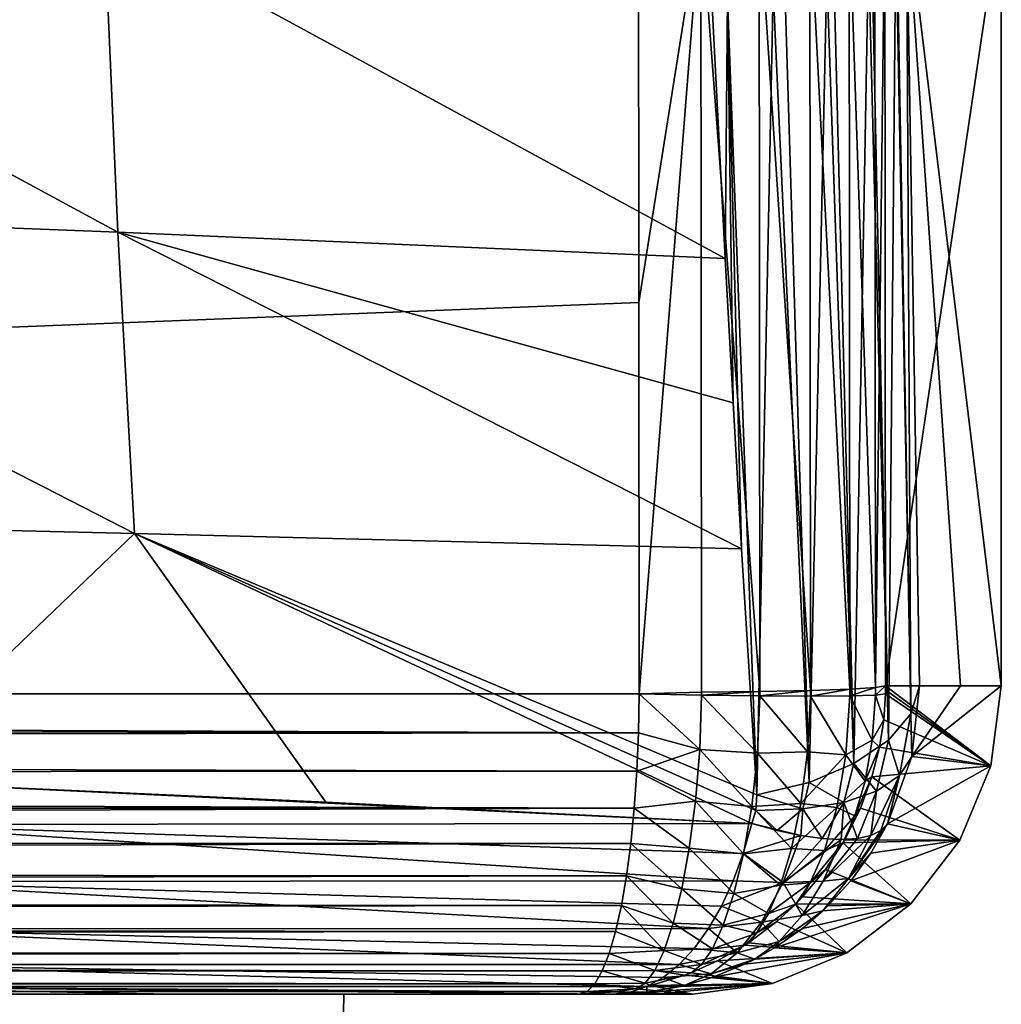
# Model space of a CAD drawing. Header units: metres. Extents: x -109 to 109, y -63 to 140.
# Tile 222 of 480: x 21.22 to 26, y -0.05 to 4.74. Entities that reach past the tile are written whole.
import ezdxf

# ---------------------------------------------------------------- set-up
doc = ezdxf.new("R2010")
doc.units = ezdxf.units.M
doc.layers.add('solid_502308_SW0001', color=7, linetype='CONTINUOUS')

msp = doc.modelspace()

# ---------------------------------------------------------------- linework, layer by layer
at = {"layer": 'solid_502308_SW0001'}
for points in [[(6.106048, 21.457977, -17.78966), (24.23427, 5.269184, -17.373793), (-24.237686, 1.46148, -17.275978)], [(21.701002, 3.708484, 14.531269), (21.634268, 5.224802, 15.053389), (18.628225, 5.374856, 15.664729)], [(18.693966, 3.825813, 15.268251), (21.701002, 3.708484, 14.531269), (18.628225, 5.374856, 15.664729)], [(24.825552, 1.473361, -17.12237), (24.538109, 5.27046, -17.334709), (24.822412, 5.273666, -17.219843)], [(25.071276, 1.478206, -16.939499), (24.822412, 5.273666, -17.219843), (25.06831, 5.278592, -17.036697)], [(25.071276, 1.478206, -16.939499), (24.825552, 1.473361, -17.12237), (24.822412, 5.273666, -17.219843)], [(25.262672, 1.484462, -16.700388), (25.06831, 5.278592, -17.036697), (25.259743, 5.284915, -16.797228)], [(25.262672, 1.484462, -16.700388), (25.071276, 1.478206, -16.939499), (25.06831, 5.278592, -17.036697)], [(25.38727, 1.491705, -16.420624), (25.259743, 5.284915, -16.797228), (25.384212, 5.292223, -16.517075)], [(25.38727, 1.491705, -16.420624), (25.262672, 1.484462, -16.700388), (25.259743, 5.284915, -16.797228)], [(25.38727, 1.491705, -16.420624), (25.384212, 5.292223, -16.517075), (25.43354, 5.3, -16.216068)], [(25.38727, 1.491705, -16.420624), (25.43354, 5.3, -16.216068), (25.436949, 1.5, -16.11845)], [(25.43354, 5.3, -16.216068), (25.999817, 5.3), (25.436949, 1.5, -16.11845)], [(25.436949, 1.5, -16.11845), (25.999817, 5.3), (25.999817, 1.5)], [(25.490772, 5.18274, 13.49999), (25.559649, 1.363933, 11.626788), (25.537907, 5.3, 13.227395)], [(25.537907, 5.3, 13.227395), (25.80114, 1.5, 5.689363), (25.999817, 1.5)], [(25.999817, 5.3), (25.537907, 5.3, 13.227395), (25.999817, 1.5)], [(25.537907, 5.3, 13.227395), (25.602465, 1.5, 11.378668), (25.80114, 1.5, 5.689363)], [(25.559649, 1.363933, 11.626788), (25.602465, 1.5, 11.378668), (25.537907, 5.3, 13.227395)], [(24.23427, 5.269184, -17.373793), (24.235979, 3.365574, -17.32489), (-24.237686, 1.46148, -17.275978)], [(24.656395, 3.581079, 13.690994), (24.591894, 4.84202, 14.265795), (21.634268, 5.224802, 15.053389)], [(21.701002, 3.708484, 14.531269), (24.656395, 3.581079, 13.690994), (21.634268, 5.224802, 15.053389)], [(24.538109, 5.27046, -17.334709), (24.235979, 3.365574, -17.32489), (24.23427, 5.269184, -17.373793)], [(24.538109, 5.27046, -17.334709), (24.237686, 1.46148, -17.275978), (24.235979, 3.365574, -17.32489)], [(24.541515, 1.470241, -17.237087), (24.237686, 1.46148, -17.275978), (24.538109, 5.27046, -17.334709)], [(24.825552, 1.473361, -17.12237), (24.541515, 1.470241, -17.237087), (24.538109, 5.27046, -17.334709)], [(25.490772, 5.18274, 13.49999), (25.485893, 5.176257, 13.514983), (25.559649, 1.363933, 11.626788)], [(25.485893, 5.176257, 13.514983), (25.370605, 5.072309, 13.754066), (25.451145, 1.235305, 11.858072)], [(25.485893, 5.176257, 13.514983), (25.451145, 1.235305, 11.858072), (25.559649, 1.363933, 11.626788)], [(25.353607, 5.06117, 13.779525), (25.185089, 4.976297, 13.972138), (25.283083, 1.121728, 12.059771)], [(25.353607, 5.06117, 13.779525), (25.283083, 1.121728, 12.059771), (25.451145, 1.235305, 11.858072)], [(25.370605, 5.072309, 13.754066), (25.353607, 5.06117, 13.779525), (25.451145, 1.235305, 11.858072)], [(25.150326, 4.962789, 14.002517), (24.945972, 4.900784, 14.140396), (25.065128, 1.029704, 12.220338)], [(25.150326, 4.962789, 14.002517), (25.065128, 1.029704, 12.220338), (25.283083, 1.121728, 12.059771)], [(25.185089, 4.976297, 13.972138), (25.150326, 4.962789, 14.002517), (25.283083, 1.121728, 12.059771)], [(24.945972, 4.900784, 14.140396), (24.890266, 4.887997, 14.168359), (25.065128, 1.029704, 12.220338)], [(24.668396, 4.850554, 14.248185), (24.591894, 4.84202, 14.265795), (24.656395, 3.581079, 13.690994)], [(24.668396, 4.850554, 14.248185), (24.656395, 3.581079, 13.690994), (24.695118, 2.87811, 13.348413)], [(24.890266, 4.887997, 14.168359), (24.668396, 4.850554, 14.248185), (24.809786, 0.96993, 12.334595)], [(24.668396, 4.850554, 14.248185), (24.736145, 2.167572, 12.985332), (24.809786, 0.96993, 12.334595)], [(24.668396, 4.850554, 14.248185), (24.695118, 2.87811, 13.348413), (24.736145, 2.167572, 12.985332)], [(24.890266, 4.887997, 14.168359), (24.809786, 0.96993, 12.334595), (25.065128, 1.029704, 12.220338)], [(18.693966, 3.825813, 15.268251), (18.772011, 2.313518, 14.849176), (21.782019, 2.242258, 13.978599)], [(18.693966, 3.825813, 15.268251), (21.782019, 2.242258, 13.978599), (21.701002, 3.708484, 14.531269)], [(21.701002, 3.708484, 14.531269), (21.782019, 2.242258, 13.978599), (24.736145, 2.167572, 12.985332)], [(24.695118, 2.87811, 13.348413), (21.701002, 3.708484, 14.531269), (24.736145, 2.167572, 12.985332)], [(24.695118, 2.87811, 13.348413), (24.656395, 3.581079, 13.690994), (21.701002, 3.708484, 14.531269)], [(24.235979, 3.365574, -17.32489), (24.237686, 1.46148, -17.275978), (-24.237686, 1.46148, -17.275978)], [(21.782019, 2.242258, 13.978599), (18.772011, 2.313518, 14.849176), (20.522436, 1.034469, 13.943344)], [(21.782019, 2.242258, 13.978599), (20.522436, 1.034469, 13.943344), (22.713947, 0.933948, 13.135965)], [(21.782019, 2.242258, 13.978599), (22.713947, 0.933948, 13.135965), (24.786448, 0.830145, 12.268672)], [(24.806, 0.894106, 12.295195), (21.782019, 2.242258, 13.978599), (24.786448, 0.830145, 12.268672)], [(24.809786, 0.96993, 12.334595), (24.736145, 2.167572, 12.985332), (21.782019, 2.242258, 13.978599)], [(24.806, 0.894106, 12.295195), (24.809786, 0.96993, 12.334595), (21.782019, 2.242258, 13.978599)], [(25.262466, 1.450872, -16.699186), (25.262672, 1.484462, -16.700388), (25.38727, 1.491705, -16.420624)], [(25.386984, 1.454978, -16.419127), (25.262466, 1.450872, -16.699186), (25.38727, 1.491705, -16.420624)], [(25.386984, 1.454978, -16.419127), (25.38727, 1.491705, -16.420624), (25.436949, 1.5, -16.11845)], [(25.386984, 1.454978, -16.419127), (25.436949, 1.5, -16.11845), (25.43646, 1.46148, -16.118238)], [(25.43646, 1.46148, -16.118238), (25.436949, 1.5, -16.11845), (25.436829, 1.480752, -16.118343)], [(25.436829, 1.480752, -16.118343), (25.436949, 1.5, -16.11845), (25.948542, 1.111275, -0.000001)], [(25.948542, 1.111275, -0.000001), (25.436949, 1.5, -16.11845), (25.999817, 1.5)], [(25.563763, 1.156401, 11.344172), (25.602465, 1.5, 11.378668), (25.559649, 1.363933, 11.626788)], [(25.80114, 1.5, 5.689363), (25.602465, 1.5, 11.378668), (25.563763, 1.156401, 11.344172)], [(25.563763, 1.156401, 11.344172), (25.999817, 1.5), (25.80114, 1.5, 5.689363)], [(25.563763, 1.156401, 11.344172), (25.948542, 1.111275, -0.000001), (25.999817, 1.5)], [(24.234295, 1.271283, -17.258932), (-24.237686, 1.46148, -17.275978), (24.237686, 1.46148, -17.275978)], [(-24.235962, 1.335071, -17.267378), (-24.237686, 1.46148, -17.275978), (24.234295, 1.271283, -17.258932)], [(24.532404, 1.18998, -17.205053), (24.234295, 1.271283, -17.258932), (24.237686, 1.46148, -17.275978)], [(24.541193, 1.454956, -17.236729), (24.237686, 1.46148, -17.275978), (24.541515, 1.470241, -17.237087)], [(24.541193, 1.454956, -17.236729), (24.532404, 1.18998, -17.205053), (24.237686, 1.46148, -17.275978)], [(24.813225, 1.172303, -17.08567), (24.532404, 1.18998, -17.205053), (24.541193, 1.454956, -17.236729)], [(24.541193, 1.454956, -17.236729), (24.541515, 1.470241, -17.237087), (24.825552, 1.473361, -17.12237)], [(24.82531, 1.450861, -17.121773), (24.541193, 1.454956, -17.236729), (24.825552, 1.473361, -17.12237)], [(24.813225, 1.172303, -17.08567), (24.541193, 1.454956, -17.236729), (24.82531, 1.450861, -17.121773)], [(25.05703, 1.178223, -16.901819), (24.813225, 1.172303, -17.08567), (24.82531, 1.450861, -17.121773)], [(24.82531, 1.450861, -17.121773), (24.825552, 1.473361, -17.12237), (25.071276, 1.478206, -16.939499)], [(25.071079, 1.44947, -16.938608), (24.82531, 1.450861, -17.121773), (25.071276, 1.478206, -16.939499)], [(25.05703, 1.178223, -16.901819), (24.82531, 1.450861, -17.121773), (25.071079, 1.44947, -16.938608)], [(25.243492, 1.1652, -16.654621), (25.05703, 1.178223, -16.901819), (25.071079, 1.44947, -16.938608)], [(25.071079, 1.44947, -16.938608), (25.071276, 1.478206, -16.939499), (25.262672, 1.484462, -16.700388)], [(25.262466, 1.450872, -16.699186), (25.071079, 1.44947, -16.938608), (25.262672, 1.484462, -16.700388)], [(25.243492, 1.1652, -16.654621), (25.071079, 1.44947, -16.938608), (25.262466, 1.450872, -16.699186)], [(25.371742, 1.236018, -16.386925), (25.243492, 1.1652, -16.654621), (25.262466, 1.450872, -16.699186)], [(25.371742, 1.236018, -16.386925), (25.262466, 1.450872, -16.699186), (25.386984, 1.454978, -16.419127)], [(25.371742, 1.236018, -16.386925), (25.386984, 1.454978, -16.419127), (25.427948, 1.335299, -16.116335)], [(25.386984, 1.454978, -16.419127), (25.43646, 1.46148, -16.118238), (25.427948, 1.335299, -16.116335)], [(25.427948, 1.335299, -16.116335), (25.43646, 1.46148, -16.118238), (25.948542, 1.111275, -0.000001)], [(25.43646, 1.46148, -16.118238), (25.436829, 1.480752, -16.118343), (25.948542, 1.111275, -0.000001)], [(25.504353, 1.063033, 11.58052), (25.559649, 1.363933, 11.626788), (25.451145, 1.235305, 11.858072)], [(25.504353, 1.063033, 11.58052), (25.563763, 1.156401, 11.344172), (25.559649, 1.363933, 11.626788)], [(-24.23188, 1.200691, -17.246307), (-24.235962, 1.335071, -17.267378), (24.234295, 1.271283, -17.258932)], [(25.371742, 1.236018, -16.386925), (25.427948, 1.335299, -16.116335), (25.407087, 1.201086, -16.11154)], [(25.407087, 1.201086, -16.11154), (25.427948, 1.335299, -16.116335), (25.948542, 1.111275, -0.000001)], [(-24.23188, 1.200691, -17.246307), (24.234295, 1.271283, -17.258932), (24.226345, 1.08459, -17.217802)], [(24.532404, 1.18998, -17.205053), (24.226345, 1.08459, -17.217802), (24.234295, 1.271283, -17.258932)], [(-24.22471, 1.056618, -17.209446), (-24.23188, 1.200691, -17.246307), (24.226345, 1.08459, -17.217802)], [(25.371742, 1.236018, -16.386925), (25.337032, 1.03618, -16.312557), (25.243492, 1.1652, -16.654621)], [(25.392502, 0.987058, 11.803809), (25.451145, 1.235305, 11.858072), (25.283083, 1.121728, 12.059771)], [(25.371742, 1.236018, -16.386925), (25.407087, 1.201086, -16.11154), (25.337032, 1.03618, -16.312557)], [(25.337032, 1.03618, -16.312557), (25.407087, 1.201086, -16.11154), (25.370527, 1.056973, -16.10309)], [(25.370527, 1.056973, -16.10309), (25.407087, 1.201086, -16.11154), (25.948542, 1.111275, -0.000001)], [(25.392502, 0.987058, 11.803809), (25.504353, 1.063033, 11.58052), (25.451145, 1.235305, 11.858072)], [(24.532404, 1.18998, -17.205053), (24.511684, 0.938842, -17.128399), (24.226345, 1.08459, -17.217802)], [(24.785215, 0.91232, -16.999609), (24.511684, 0.938842, -17.128399), (24.532404, 1.18998, -17.205053)], [(24.813225, 1.172303, -17.08567), (24.785215, 0.91232, -16.999609), (24.532404, 1.18998, -17.205053)], [(25.02474, 0.92728, -16.815207), (24.785215, 0.91232, -16.999609), (24.813225, 1.172303, -17.08567)], [(25.05703, 1.178223, -16.901819), (25.02474, 0.92728, -16.815207), (24.813225, 1.172303, -17.08567)], [(25.243492, 1.1652, -16.654621), (25.02474, 0.92728, -16.815207), (25.05703, 1.178223, -16.901819)], [(25.243492, 1.1652, -16.654621), (25.199966, 0.908837, -16.549871), (25.02474, 0.92728, -16.815207)], [(25.337032, 1.03618, -16.312557), (25.199966, 0.908837, -16.549871), (25.243492, 1.1652, -16.654621)], [(25.563763, 1.156401, 11.344172), (25.446125, 0.828953, 11.314829), (25.948542, 1.111275, -0.000001)], [(25.504353, 1.063033, 11.58052), (25.446125, 0.828953, 11.314829), (25.563763, 1.156401, 11.344172)], [(25.233517, 0.932104, 12.00342), (25.283083, 1.121728, 12.059771), (25.065128, 1.029704, 12.220338)], [(25.233517, 0.932104, 12.00342), (25.392502, 0.987058, 11.803809), (25.283083, 1.121728, 12.059771)], [(25.370527, 1.056973, -16.10309), (25.948542, 1.111275, -0.000001), (25.798632, 0.749826, -0.000001)], [(25.446125, 0.828953, 11.314829), (25.798632, 0.749826, -0.000001), (25.948542, 1.111275, -0.000001)], [(-24.22471, 1.056618, -17.209446), (24.226345, 1.08459, -17.217802), (24.213856, 0.904385, -17.153151)], [(-24.213861, 0.904573, -17.153231), (-24.22471, 1.056618, -17.209446), (24.213856, 0.904385, -17.153151)], [(24.511684, 0.938842, -17.128399), (24.213856, 0.904385, -17.153151), (24.226345, 1.08459, -17.217802)], [(25.287577, 0.867117, -16.20409), (25.370527, 1.056973, -16.10309), (25.314653, 0.904656, -16.09026)], [(25.337032, 1.03618, -16.312557), (25.370527, 1.056973, -16.10309), (25.287577, 0.867117, -16.20409)], [(25.314653, 0.904656, -16.09026), (25.370527, 1.056973, -16.10309), (25.798632, 0.749826, -0.000001)], [(25.504353, 1.063033, 11.58052), (25.365204, 0.772029, 11.599958), (25.413923, 0.795967, 11.458835)], [(25.392502, 0.987058, 11.803809), (25.365204, 0.772029, 11.599958), (25.504353, 1.063033, 11.58052)], [(25.504353, 1.063033, 11.58052), (25.413923, 0.795967, 11.458835), (25.446125, 0.828953, 11.314829)], [(20.448299, 0.825154, 13.87684), (24.786448, 0.830145, 12.268672), (20.522436, 1.034469, 13.943344)], [(24.786448, 0.830145, 12.268672), (22.713947, 0.933948, 13.135965), (20.522436, 1.034469, 13.943344)], [(25.034918, 0.900772, 12.169905), (25.065128, 1.029704, 12.220338), (24.809786, 0.96993, 12.334595)], [(25.034918, 0.900772, 12.169905), (25.233517, 0.932104, 12.00342), (25.065128, 1.029704, 12.220338)], [(25.337032, 1.03618, -16.312557), (25.287577, 0.867117, -16.20409), (25.199966, 0.908837, -16.549871)], [(25.034918, 0.900772, 12.169905), (24.809786, 0.96993, 12.334595), (24.806, 0.894106, 12.295195)], [(25.233517, 0.932104, 12.00342), (25.300671, 0.757508, 11.736094), (25.392502, 0.987058, 11.803809)], [(25.392502, 0.987058, 11.803809), (25.300671, 0.757508, 11.736094), (25.365204, 0.772029, 11.599958)], [(24.511684, 0.938842, -17.128399), (24.481537, 0.710708, -17.012115), (24.213856, 0.904385, -17.153151)], [(24.745359, 0.682459, -16.87141), (24.481537, 0.710708, -17.012115), (24.511684, 0.938842, -17.128399)], [(24.785215, 0.91232, -16.999609), (24.745359, 0.682459, -16.87141), (24.511684, 0.938842, -17.128399)], [(24.978985, 0.709043, -16.687443), (24.745359, 0.682459, -16.87141), (24.785215, 0.91232, -16.999609)], [(25.02474, 0.92728, -16.815207), (24.978985, 0.709043, -16.687443), (24.785215, 0.91232, -16.999609)], [(25.199966, 0.908837, -16.549871), (24.978985, 0.709043, -16.687443), (25.02474, 0.92728, -16.815207)], [(25.034918, 0.900772, 12.169905), (25.128616, 0.757575, 11.98442), (25.233517, 0.932104, 12.00342)], [(25.233517, 0.932104, 12.00342), (25.128616, 0.757575, 11.98442), (25.221388, 0.752665, 11.86493)], [(25.233517, 0.932104, 12.00342), (25.221388, 0.752665, 11.86493), (25.300671, 0.757508, 11.736094)], [(-24.199003, 0.751157, -17.076178), (-24.213861, 0.904573, -17.153231), (24.213856, 0.904385, -17.153151)], [(-24.199003, 0.751157, -17.076178), (24.213856, 0.904385, -17.153151), (24.197004, 0.733541, -17.065868)], [(24.481537, 0.710708, -17.012115), (24.197004, 0.733541, -17.065868), (24.213856, 0.904385, -17.153151)], [(24.90914, 0.796085, 12.18761), (24.806, 0.894106, 12.295195), (24.786448, 0.830145, 12.268672)], [(25.034918, 0.900772, 12.169905), (24.806, 0.894106, 12.295195), (24.90914, 0.796085, 12.18761)], [(25.034918, 0.900772, 12.169905), (24.90914, 0.796085, 12.18761), (25.023832, 0.77216, 12.09266)], [(25.199966, 0.908837, -16.549871), (25.139622, 0.698499, -16.398745), (24.978985, 0.709043, -16.687443)], [(25.034918, 0.900772, 12.169905), (25.023832, 0.77216, 12.09266), (25.128616, 0.757575, 11.98442)], [(25.287577, 0.867117, -16.20409), (25.139622, 0.698499, -16.398745), (25.199966, 0.908837, -16.549871)], [(25.287577, 0.867117, -16.20409), (25.229074, 0.735541, -16.07062), (25.139622, 0.698499, -16.398745)], [(25.287577, 0.867117, -16.20409), (25.23801, 0.750947, -16.072668), (25.229074, 0.735541, -16.07062)], [(25.23801, 0.750947, -16.072668), (25.314653, 0.904656, -16.09026), (25.798632, 0.749826, -0.000001)], [(25.287577, 0.867117, -16.20409), (25.314653, 0.904656, -16.09026), (25.23801, 0.750947, -16.072668)], [(24.695272, 0.551234, 12.11126), (20.448299, 0.825154, 13.87684), (20.373644, 0.547746, 13.711214)], [(24.74391, 0.683373, 12.195433), (24.786448, 0.830145, 12.268672), (20.448299, 0.825154, 13.87684)], [(24.74391, 0.683373, 12.195433), (20.448299, 0.825154, 13.87684), (24.695272, 0.551234, 12.11126)], [(25.023832, 0.77216, 12.09266), (24.786448, 0.830145, 12.268672), (24.74391, 0.683373, 12.195433)], [(24.90914, 0.796085, 12.18761), (24.786448, 0.830145, 12.268672), (25.023832, 0.77216, 12.09266)], [(25.256922, 0.561876, 11.446058), (25.364386, 0.685143, 11.301386), (25.446125, 0.828953, 11.314829)], [(25.413923, 0.795967, 11.458835), (25.256922, 0.561876, 11.446058), (25.446125, 0.828953, 11.314829)], [(25.446125, 0.828953, 11.314829), (25.364386, 0.685143, 11.301386), (25.798632, 0.749826, -0.000001)], [(25.023832, 0.77216, 12.09266), (24.74391, 0.683373, 12.195433), (24.937973, 0.542195, 11.954236)], [(25.023832, 0.77216, 12.09266), (24.937973, 0.542195, 11.954236), (25.128616, 0.757575, 11.98442)], [(25.133856, 0.549071, 11.732588), (25.256922, 0.561876, 11.446058), (25.365204, 0.772029, 11.599958)], [(25.133856, 0.549071, 11.732588), (25.365204, 0.772029, 11.599958), (25.300671, 0.757508, 11.736094)], [(25.413923, 0.795967, 11.458835), (25.365204, 0.772029, 11.599958), (25.256922, 0.561876, 11.446058)], [(-24.197247, 0.735539, -17.067053), (-24.199003, 0.751157, -17.076178), (24.197004, 0.733541, -17.065868)], [(-24.180655, 0.6063, -16.981171), (-24.197247, 0.735539, -17.067053), (24.197004, 0.733541, -17.065868)], [(-24.180655, 0.6063, -16.981171), (24.197004, 0.733541, -17.065868), (24.17602, 0.574859, -16.957199)], [(24.44467, 0.511552, -16.862793), (24.17602, 0.574859, -16.957199), (24.197004, 0.733541, -17.065868)], [(24.481537, 0.710708, -17.012115), (24.44467, 0.511552, -16.862793), (24.197004, 0.733541, -17.065868)], [(24.937973, 0.542195, 11.954236), (25.221388, 0.752665, 11.86493), (25.128616, 0.757575, 11.98442)], [(24.937973, 0.542195, 11.954236), (25.133856, 0.549071, 11.732588), (25.221388, 0.752665, 11.86493)], [(25.07049, 0.541289, -16.216991), (25.229074, 0.735541, -16.07062), (25.14377, 0.606229, -16.051016)], [(25.139622, 0.698499, -16.398745), (25.229074, 0.735541, -16.07062), (25.07049, 0.541289, -16.216991)], [(25.221388, 0.752665, 11.86493), (25.133856, 0.549071, 11.732588), (25.300671, 0.757508, 11.736094)], [(25.14377, 0.606229, -16.051016), (25.229074, 0.735541, -16.07062), (25.559715, 0.438846, 0)], [(25.229074, 0.735541, -16.07062), (25.23801, 0.750947, -16.072668), (25.798632, 0.749826, -0.000001)], [(25.229074, 0.735541, -16.07062), (25.798632, 0.749826, -0.000001), (25.559715, 0.438846, 0)], [(25.267332, 0.551223, 11.28546), (25.559715, 0.438846, 0), (25.798632, 0.749826, -0.000001)], [(25.364386, 0.685143, 11.301386), (25.267332, 0.551223, 11.28546), (25.798632, 0.749826, -0.000001)], [(24.69805, 0.4892, -16.710421), (24.44467, 0.511552, -16.862793), (24.481537, 0.710708, -17.012115)], [(24.745359, 0.682459, -16.87141), (24.69805, 0.4892, -16.710421), (24.481537, 0.710708, -17.012115)], [(24.937973, 0.542195, 11.954236), (24.74391, 0.683373, 12.195433), (24.695272, 0.551234, 12.11126)], [(24.925014, 0.530179, -16.528936), (24.69805, 0.4892, -16.710421), (24.745359, 0.682459, -16.87141)], [(24.978985, 0.709043, -16.687443), (24.925014, 0.530179, -16.528936), (24.745359, 0.682459, -16.87141)], [(25.139622, 0.698499, -16.398745), (24.925014, 0.530179, -16.528936), (24.978985, 0.709043, -16.687443)], [(25.139622, 0.698499, -16.398745), (25.07049, 0.541289, -16.216991), (24.925014, 0.530179, -16.528936)], [(25.256922, 0.561876, 11.446058), (25.267332, 0.551223, 11.28546), (25.364386, 0.685143, 11.301386)], [(-24.159142, 0.472982, -16.86974), (-24.180655, 0.6063, -16.981171), (24.17602, 0.574859, -16.957199)], [(25.033215, 0.472988, -16.025635), (25.14377, 0.606229, -16.051016), (25.559715, 0.438846, 0)], [(25.07049, 0.541289, -16.216991), (25.14377, 0.606229, -16.051016), (25.033215, 0.472988, -16.025635)], [(-24.159142, 0.472982, -16.86974), (24.17602, 0.574859, -16.957199), (24.151209, 0.431021, -16.828747)], [(20.373644, 0.547746, 13.711214), (20.275761, 0.316719, 13.49379), (24.575893, 0.319212, 11.904472)], [(24.638021, 0.42715, 12.012138), (24.695272, 0.551234, 12.11126), (20.373644, 0.547746, 13.711214)], [(24.638021, 0.42715, 12.012138), (20.373644, 0.547746, 13.711214), (24.575893, 0.319212, 11.904472)], [(24.403336, 0.344815, -16.687101), (24.151209, 0.431021, -16.828747), (24.17602, 0.574859, -16.957199)], [(24.44467, 0.511552, -16.862793), (24.403336, 0.344815, -16.687101), (24.17602, 0.574859, -16.957199)], [(24.937973, 0.542195, 11.954236), (24.695272, 0.551234, 12.11126), (24.638021, 0.42715, 12.012138)], [(24.937973, 0.542195, 11.954236), (24.638021, 0.42715, 12.012138), (24.833488, 0.35022, 11.783545)], [(24.925014, 0.530179, -16.528936), (24.867195, 0.392688, -16.34964), (24.69805, 0.4892, -16.710421)], [(24.937973, 0.542195, 11.954236), (24.833488, 0.35022, 11.783545), (25.031107, 0.382297, 11.574599)], [(25.07049, 0.541289, -16.216991), (24.999298, 0.437787, -16.017838), (24.867195, 0.392688, -16.34964)], [(25.07049, 0.541289, -16.216991), (24.867195, 0.392688, -16.34964), (24.925014, 0.530179, -16.528936)], [(24.937973, 0.542195, 11.954236), (25.031107, 0.382297, 11.574599), (25.133856, 0.549071, 11.732588)], [(25.07049, 0.541289, -16.216991), (25.033215, 0.472988, -16.025635), (24.999298, 0.437787, -16.017838)], [(25.031107, 0.382297, 11.574599), (25.13158, 0.405188, 11.263158), (25.256922, 0.561876, 11.446058)], [(25.133856, 0.549071, 11.732588), (25.031107, 0.382297, 11.574599), (25.256922, 0.561876, 11.446058)], [(25.256922, 0.561876, 11.446058), (25.13158, 0.405188, 11.263158), (25.267332, 0.551223, 11.28546)], [(25.267332, 0.551223, 11.28546), (25.13158, 0.405188, 11.263158), (25.15605, 0.428752, 11.267186)], [(25.267332, 0.551223, 11.28546), (25.15605, 0.428752, 11.267186), (25.559715, 0.438846, 0)], [(24.646851, 0.335055, -16.525633), (24.403336, 0.344815, -16.687101), (24.44467, 0.511552, -16.862793)], [(24.69805, 0.4892, -16.710421), (24.646851, 0.335055, -16.525633), (24.44467, 0.511552, -16.862793)], [(24.867195, 0.392688, -16.34964), (24.646851, 0.335055, -16.525633), (24.69805, 0.4892, -16.710421)], [(-24.152525, 0.43775, -16.835541), (-24.159142, 0.472982, -16.86974), (24.151209, 0.431021, -16.828747)], [(-24.134705, 0.353201, -16.743351), (-24.152525, 0.43775, -16.835541), (24.151209, 0.431021, -16.828747)], [(24.808603, 0.295714, -16.15807), (24.999298, 0.437787, -16.017838), (24.907822, 0.353264, -15.996858)], [(24.867195, 0.392688, -16.34964), (24.999298, 0.437787, -16.017838), (24.808603, 0.295714, -16.15807)], [(24.896257, 0.224177, 11.224524), (25.248203, 0.200295, 0.000001), (25.559715, 0.438846, 0)], [(25.031839, 0.319257, 11.246779), (24.896257, 0.224177, 11.224524), (25.559715, 0.438846, 0)], [(24.907822, 0.353264, -15.996858), (24.999298, 0.437787, -16.017838), (25.248203, 0.200295, 0.000001)], [(24.999298, 0.437787, -16.017838), (25.033215, 0.472988, -16.025635), (25.559715, 0.438846, 0)], [(24.999298, 0.437787, -16.017838), (25.559715, 0.438846, 0), (25.248203, 0.200295, 0.000001)], [(25.13158, 0.405188, 11.263158), (25.031839, 0.319257, 11.246779), (25.559715, 0.438846, 0)], [(25.15605, 0.428752, 11.267186), (25.13158, 0.405188, 11.263158), (25.559715, 0.438846, 0)], [(-24.134705, 0.353201, -16.743351), (24.151209, 0.431021, -16.828747), (24.122955, 0.304525, -16.682474)], [(24.359215, 0.212314, -16.491299), (24.122955, 0.304525, -16.682474), (24.151209, 0.431021, -16.828747)], [(24.403336, 0.344815, -16.687101), (24.359215, 0.212314, -16.491299), (24.151209, 0.431021, -16.828747)], [(24.833488, 0.35022, 11.783545), (24.638021, 0.42715, 12.012138), (24.575893, 0.319212, 11.904472)], [(24.867195, 0.392688, -16.34964), (24.808603, 0.295714, -16.15807), (24.646851, 0.335055, -16.525633)], [(24.918228, 0.255309, 11.397955), (25.031839, 0.319257, 11.246779), (25.13158, 0.405188, 11.263158)], [(25.031107, 0.382297, 11.574599), (24.918228, 0.255309, 11.397955), (25.13158, 0.405188, 11.263158)], [(-24.107645, 0.248562, -16.603456), (-24.134705, 0.353201, -16.743351), (24.122955, 0.304525, -16.682474)], [(24.594244, 0.220157, -16.324898), (24.359215, 0.212314, -16.491299), (24.403336, 0.344815, -16.687101)], [(24.646851, 0.335055, -16.525633), (24.594244, 0.220157, -16.324898), (24.403336, 0.344815, -16.687101)], [(24.833488, 0.35022, 11.783545), (24.575893, 0.319212, 11.904472), (24.715403, 0.201073, 11.588022)], [(24.833488, 0.35022, 11.783545), (24.715403, 0.201073, 11.588022), (24.918228, 0.255309, 11.397955)], [(24.769148, 0.248738, -15.965027), (24.907822, 0.353264, -15.996858), (25.248203, 0.200295, 0.000001)], [(24.808603, 0.295714, -16.15807), (24.907822, 0.353264, -15.996858), (24.769148, 0.248738, -15.965027)], [(24.833488, 0.35022, 11.783545), (24.918228, 0.255309, 11.397955), (25.031107, 0.382297, 11.574599)], [(-24.107645, 0.248562, -16.603456), (24.122955, 0.304525, -16.682474), (24.091713, 0.197646, -16.520699)], [(20.275761, 0.316719, 13.49379), (20.159666, 0.143325, 13.235071), (24.432516, 0.143334, 11.6552)], [(24.575893, 0.319212, 11.904472), (20.275761, 0.316719, 13.49379), (24.505762, 0.222243, 11.782702)], [(20.275761, 0.316719, 13.49379), (24.432516, 0.143334, 11.6552), (24.505762, 0.222243, 11.782702)], [(24.359215, 0.212314, -16.491299), (24.091713, 0.197646, -16.520699), (24.122955, 0.304525, -16.682474)], [(24.715403, 0.201073, 11.588022), (24.575893, 0.319212, 11.904472), (24.505762, 0.222243, 11.782702)], [(24.808603, 0.295714, -16.15807), (24.594244, 0.220157, -16.324898), (24.646851, 0.335055, -16.525633)], [(24.808603, 0.295714, -16.15807), (24.75144, 0.237127, -15.960964), (24.594244, 0.220157, -16.324898)], [(24.808603, 0.295714, -16.15807), (24.769148, 0.248738, -15.965027), (24.75144, 0.237127, -15.960964)], [(24.918228, 0.255309, 11.397955), (24.896257, 0.224177, 11.224524), (25.031839, 0.319257, 11.246779)], [(-24.104244, 0.237048, -16.585764), (-24.107645, 0.248562, -16.603456), (24.091713, 0.197646, -16.520699)], [(24.715403, 0.201073, 11.588022), (24.80015, 0.169287, 11.20881), (24.918228, 0.255309, 11.397955)], [(24.75144, 0.237127, -15.960964), (24.769148, 0.248738, -15.965027), (25.248203, 0.200295, 0.000001)], [(24.918228, 0.255309, 11.397955), (24.80015, 0.169287, 11.20881), (24.896257, 0.224177, 11.224524)], [(-24.078539, 0.160736, -16.452026), (-24.104244, 0.237048, -16.585764), (24.091713, 0.197646, -16.520699)], [(-24.078539, 0.160736, -16.452026), (24.091713, 0.197646, -16.520699), (24.057997, 0.112365, -16.346094)], [(24.313551, 0.114888, -16.281187), (24.057997, 0.112365, -16.346094), (24.091713, 0.197646, -16.520699)], [(24.359215, 0.212314, -16.491299), (24.313551, 0.114888, -16.281187), (24.091713, 0.197646, -16.520699)], [(24.541862, 0.143437, -16.11492), (24.313551, 0.114888, -16.281187), (24.359215, 0.212314, -16.491299)], [(24.594244, 0.220157, -16.324898), (24.541862, 0.143437, -16.11492), (24.359215, 0.212314, -16.491299)], [(24.715403, 0.201073, 11.588022), (24.505762, 0.222243, 11.782702), (24.432516, 0.143334, 11.6552)], [(24.715403, 0.201073, 11.588022), (24.432516, 0.143334, 11.6552), (24.58847, 0.097557, 11.375135)], [(24.541862, 0.143437, -16.11492), (24.75144, 0.237127, -15.960964), (24.618998, 0.160956, -15.930515)], [(24.594244, 0.220157, -16.324898), (24.75144, 0.237127, -15.960964), (24.541862, 0.143437, -16.11492)], [(24.715403, 0.201073, 11.588022), (24.58847, 0.097557, 11.375135), (24.80015, 0.169287, 11.20881)], [(24.597778, 0.081887, 11.175453), (24.886812, 0.050962, 0.000002), (25.248203, 0.200295, 0.000001)], [(24.750961, 0.144714, 11.200756), (24.597778, 0.081887, 11.175453), (25.248203, 0.200295, 0.000001)], [(24.618998, 0.160956, -15.930515), (24.75144, 0.237127, -15.960964), (25.248203, 0.200295, 0.000001)], [(24.618998, 0.160956, -15.930515), (25.248203, 0.200295, 0.000001), (24.886812, 0.050962, 0.000002)], [(24.80015, 0.169287, 11.20881), (24.750961, 0.144714, 11.200756), (25.248203, 0.200295, 0.000001)], [(24.896257, 0.224177, 11.224524), (24.80015, 0.169287, 11.20881), (25.248203, 0.200295, 0.000001)], [(-24.053606, 0.103297, -16.323484), (-24.078539, 0.160736, -16.452026), (24.057997, 0.112365, -16.346094)], [(24.491123, 0.103359, -15.901185), (24.618998, 0.160956, -15.930515), (24.886812, 0.050962, 0.000002)], [(24.541862, 0.143437, -16.11492), (24.618998, 0.160956, -15.930515), (24.491123, 0.103359, -15.901185)], [(24.58847, 0.097557, 11.375135), (24.750961, 0.144714, 11.200756), (24.80015, 0.169287, 11.20881)], [(24.58847, 0.097557, 11.375135), (24.597778, 0.081887, 11.175453), (24.750961, 0.144714, 11.200756)], [(-24.053606, 0.103297, -16.323484), (24.057997, 0.112365, -16.346094), (24.022404, 0.05029, -16.161623)], [(-24.047312, 0.091087, -16.291218), (-24.053606, 0.103297, -16.323484), (24.022404, 0.05029, -16.161623)], [(20.159666, 0.143325, 13.235071), (20.030807, 0.036011, 12.947719), (24.27511, 0.035983, 11.381277)], [(24.432516, 0.143334, 11.6552), (20.159666, 0.143325, 13.235071), (24.35515, 0.080992, 11.520872)], [(20.159666, 0.143325, 13.235071), (24.27511, 0.035983, 11.381277), (24.35515, 0.080992, 11.520872)], [(24.26734, 0.052732, -16.062178), (24.022404, 0.05029, -16.161623), (24.057997, 0.112365, -16.346094)], [(24.313551, 0.114888, -16.281187), (24.26734, 0.052732, -16.062178), (24.057997, 0.112365, -16.346094)], [(24.313551, 0.114888, -16.281187), (24.459486, 0.091288, -15.893919), (24.26734, 0.052732, -16.062178)], [(24.541862, 0.143437, -16.11492), (24.491123, 0.103359, -15.901185), (24.313551, 0.114888, -16.281187)], [(24.313551, 0.114888, -16.281187), (24.491123, 0.103359, -15.901185), (24.459486, 0.091288, -15.893919)], [(24.58847, 0.097557, 11.375135), (24.432516, 0.143334, 11.6552), (24.35515, 0.080992, 11.520872)], [(24.58847, 0.097557, 11.375135), (24.35515, 0.080992, 11.520872), (24.457542, 0.040898, 11.152443)], [(24.58847, 0.097557, 11.375135), (24.457542, 0.040898, 11.152443), (24.597778, 0.081887, 11.175453)], [(24.459486, 0.091288, -15.893919), (24.491123, 0.103359, -15.901185), (24.886812, 0.050962, 0.000002)], [(-24.01502, 0.040646, -16.123297), (-24.047312, 0.091087, -16.291218), (24.022404, 0.05029, -16.161623)], [(-24.01502, 0.040646, -16.123297), (24.022404, 0.05029, -16.161623), (23.985561, 0.012598, -15.970469)], [(24.221668, 0.025559, -15.839385), (23.985561, 0.012598, -15.970469), (24.022404, 0.05029, -16.161623)], [(24.26734, 0.052732, -16.062178), (24.221668, 0.025559, -15.839385), (24.022404, 0.05029, -16.161623)], [(24.26734, 0.052732, -16.062178), (24.292852, 0.040791, -15.855726), (24.221668, 0.025559, -15.839385)], [(24.26734, 0.052732, -16.062178), (24.459486, 0.091288, -15.893919), (24.292852, 0.040791, -15.855726)], [(24.457542, 0.040898, 11.152443), (24.35515, 0.080992, 11.520872), (24.27511, 0.035983, 11.381277)], [(24.275415, 0.009084, 11.122759), (24.304987, 0, 5.553009), (24.886812, 0.050962, 0.000002)], [(24.438694, 0.03651, 11.149382), (24.275415, 0.009084, 11.122759), (24.886812, 0.050962, 0.000002)], [(24.292852, 0.040791, -15.855726), (24.459486, 0.091288, -15.893919), (24.886812, 0.050962, 0.000002)], [(24.292852, 0.040791, -15.855726), (24.886812, 0.050962, 0.000002), (24.498903, 0)], [(24.886812, 0.050962, 0.000002), (24.304987, 0, 5.553009), (24.498903, 0)], [(24.457542, 0.040898, 11.152443), (24.438694, 0.03651, 11.149382), (24.886812, 0.050962, 0.000002)], [(24.597778, 0.081887, 11.175453), (24.457542, 0.040898, 11.152443), (24.886812, 0.050962, 0.000002)], [(-24.001421, 0.025529, -16.052032), (-24.01502, 0.040646, -16.123297), (23.985561, 0.012598, -15.970469)], [(-23.981899, 0.010115, -15.950378), (-24.001421, 0.025529, -16.052032), (23.985561, 0.012598, -15.970469)], [(-23.981899, 0.010115, -15.950378), (23.985561, 0.012598, -15.970469), (23.947977, 0, -15.776472)], [(-23.981899, 0.010115, -15.950378), (23.947977, 0, -15.776472), (17.006495, 0, -15.776472)], [(17.993818, 0, -13.45), (17.006495, 0, -15.776472), (23.947977, 0, -15.776472)], [(17.993818, 0, -11.085), (17.993818, 0, -13.45), (23.947977, 0, -15.776472)], [(20.428511, 0, -10.015878), (17.993818, 0, -11.085), (23.947977, 0, -15.776472)], [(22.607994, -11, 8.59749), (18.978657, 0, 10.57083), (18.357611, -11, 10.626278)], [(18.978657, 0, 10.57083), (22.799999, 0, 8.711903), (19.72212, 0, 12.703282)], [(22.703861, -5.507805, 8.654655), (22.799999, 0, 8.711903), (18.978657, 0, 10.57083)], [(22.703861, -5.507805, 8.654655), (18.978657, 0, 10.57083), (22.607994, -11, 8.59749)], [(20.030807, 0.036011, 12.947719), (19.72212, 0, 12.703282), (21.958551, 0, 11.937485)], [(22.799999, 0, 8.711903), (21.958551, 0, 11.937485), (19.72212, 0, 12.703282)], [(20.030807, 0.036011, 12.947719), (21.958551, 0, 11.937485), (24.11104, 0, 11.106928)], [(24.19381, 0.009047, 11.239026), (20.030807, 0.036011, 12.947719), (24.11104, 0, 11.106928)], [(24.19381, 0.009047, 11.239026), (24.27511, 0.035983, 11.381277), (20.030807, 0.036011, 12.947719)], [(20.333141, -11, -9.84858), (20.428511, 0, -10.015878), (22.607994, -11, -8.698606)], [(22.799999, 0, -8.813018), (20.428511, 0, -10.015878), (23.947977, 0, -15.776472)], [(20.428511, 0, -10.015878), (22.799999, 0, -8.813018), (22.703861, -5.507805, -8.75577)], [(22.703861, -5.507805, -8.75577), (22.607994, -11, -8.698606), (20.428511, 0, -10.015878)], [(22.799999, 0, 8.711903), (24.11104, 0, 11.106928), (21.958551, 0, 11.937485)], [(22.607994, -11, -8.698606), (22.799999, 0, 8.711903), (22.703861, -5.507805, 8.654655)], [(22.703861, -5.507805, -8.75577), (22.799999, 0, 8.711903), (22.607994, -11, -8.698606)], [(22.703861, -5.507805, -8.75577), (22.799999, 0, -8.813018), (22.799999, 0, 8.711903)], [(22.799999, 0, 8.711903), (23.947977, 0, -15.776472), (24.11104, 0, 11.106928)], [(22.799999, 0, 8.711903), (22.799999, 0, -8.813018), (23.947977, 0, -15.776472)], [(24.121309, 0.010199, -15.816386), (23.947977, 0, -15.776472), (23.985561, 0.012598, -15.970469)], [(24.121309, 0.010199, -15.816386), (24.223438, 0, -7.888276), (23.947977, 0, -15.776472)], [(23.947977, 0, -15.776472), (24.223438, 0, -7.888276), (24.11104, 0, 11.106928)], [(24.121309, 0.010199, -15.816386), (23.985561, 0.012598, -15.970469), (24.221668, 0.025559, -15.839385)], [(24.275415, 0.009084, 11.122759), (24.11104, 0, 11.106928), (24.304987, 0, 5.553009)], [(24.275415, 0.009084, 11.122759), (24.19381, 0.009047, 11.239026), (24.11104, 0, 11.106928)], [(24.223438, 0, -7.888276), (24.304987, 0, 5.553009), (24.11104, 0, 11.106928)], [(24.121309, 0.010199, -15.816386), (24.221668, 0.025559, -15.839385), (24.498903, 0)], [(24.121309, 0.010199, -15.816386), (24.498903, 0), (24.223438, 0, -7.888276)], [(24.275415, 0.009084, 11.122759), (24.27511, 0.035983, 11.381277), (24.19381, 0.009047, 11.239026)], [(24.221668, 0.025559, -15.839385), (24.292852, 0.040791, -15.855726), (24.498903, 0)], [(24.223438, 0, -7.888276), (24.498903, 0), (24.304987, 0, 5.553009)], [(24.457542, 0.040898, 11.152443), (24.27511, 0.035983, 11.381277), (24.438694, 0.03651, 11.149382)], [(24.438694, 0.03651, 11.149382), (24.27511, 0.035983, 11.381277), (24.275415, 0.009084, 11.122759)]]:
    msp.add_3dface(points, dxfattribs=at)

doc.saveas('drawing.dxf')
